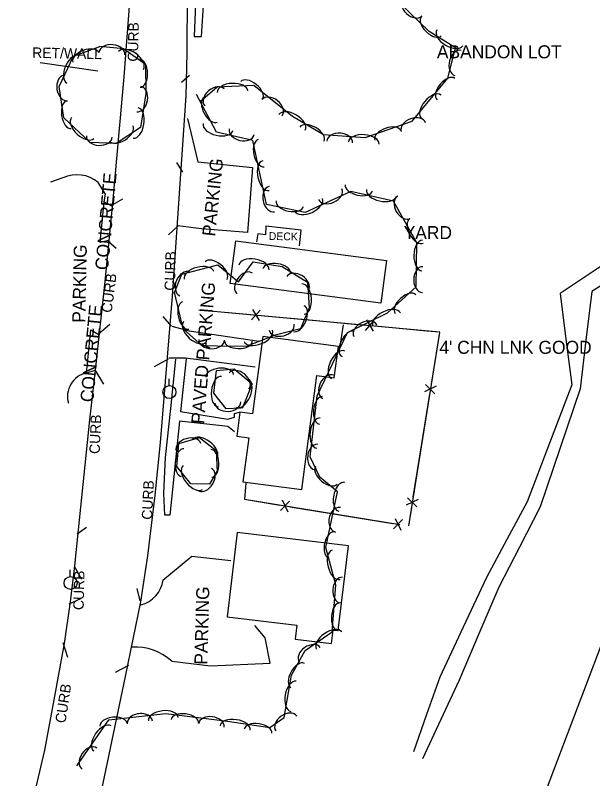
# Model space of a CAD drawing. Extents: x 978516 to 993312, y 1836504 to 1846212.
# Drawn here: x 992151.4 to 992373.2, y 1841889.2 to 1842182.6 of the extents above; entities that cross this region are included whole.
import ezdxf

# ---------------------------------------------------------------- set-up
doc = ezdxf.new("R2010")
doc.units = 0
for name, color, linetype in [('S_BUILDING', 7, 'Continuous'), ('S_CURB', 7, 'Continuous'), ('S_CURB_ANNOT', 7, 'Continuous'), ('S_DITCHLINE', 7, 'Continuous'), ('S_DRIVEWAY', 7, 'Continuous'), ('S_EDGE_PAVEMENT', 7, 'Continuous'), ('S_FENCE', 7, 'Continuous'), ('S_IRON_PIN_ANNOT', 7, 'Continuous'), ('S_LANDSCAPING', 7, 'Continuous'), ('S_MISC_STRUCTURES', 7, 'Continuous'), ('S_MISC_STRUCTURES_ANNOT', 7, 'Continuous'), ('S_PARKING', 7, 'Continuous'), ('S_PARKING_ANNOT', 7, 'Continuous'), ('S_SANITARY_SEWER', 7, 'Continuous'), ('S_SIDEWALK', 7, 'Continuous'), ('S_SURVEY_TEXT_ANNOT', 7, 'Continuous'), ('S_TREE', 7, 'Continuous'), ('S_UTILITY_POLE', 7, 'Continuous')]:
    doc.layers.add(name, color=color, linetype=linetype)

msp = doc.modelspace()

# ---------------------------------------------------------------- linework, layer by layer
at = {"layer": 'S_BUILDING'}
for points in [[(992236.08, 1842095.86), (992293.98, 1842088.31), (992291.84, 1842071.92), (992233.94, 1842079.47)], [(992261.45, 1842000.32), (992267.24, 1842044.1), (992273.9, 1842043.22), (992275.5, 1842055.34), (992246.41, 1842059.19), (992242.47, 1842029.39), (992237.64, 1842030.03), (992236.43, 1842020.88), (992241.02, 1842020.27), (992238.78, 1842003.31)], [(992236.63, 1841983.79), (992232.76, 1841951.49), (992259.51, 1841948.27), (992258.86, 1841942.87), (992272.82, 1841941.2), (992273.44, 1841946.36), (992275.39, 1841946.12), (992279.3, 1841978.67)]]:
    msp.add_lwpolyline(points, close=True, dxfattribs=at)
at = {"layer": 'S_CURB'}
for points in [[(992218.25, 1842159.45), (992215.19, 1842156.8)], [(992215.67, 1842122.26), (992213.37, 1842126.01)], [(992188.25, 1842109.5), (992192.68, 1842112.09)], [(992214.08, 1842101.84), (992210.2, 1842098.17)], [(992187.05, 1842095.8), (992190.16, 1842093.05)], [(992211.32, 1842063.15), (992208.17, 1842066.8)], [(992183.17, 1842060.03), (992187.67, 1842063.89)], [(992210.14, 1842050.46), (992204.68, 1842047.48)], [(992181.96, 1842046.37), (992185.27, 1842040.85)], [(992175.11, 1841983.33), (992178.77, 1841985.86)], [(992173.93, 1841970.88), (992176.84, 1841965.92)], [(992199.36, 1841957.61), (992198.21, 1841962.29)], [(992172.07, 1841956.38), (992176.51, 1841958.47)], [(992169.69, 1841941.56), (992171.39, 1841935.99)], [(992194.89, 1841932.67), (992189.78, 1841930.08)]]:
    msp.add_lwpolyline(points, dxfattribs=at)
at = {"layer": 'S_DITCHLINE'}
for points in [[(992378.53, 1842087.54), (992374.85, 1842085.11), (992360.61, 1842075.7), (992362.88, 1842058.13), (992365.15, 1842040.55), (992356.55, 1842018.1), (992347.95, 1841995.65), (992340.13, 1841981.09), (992332.31, 1841966.52), (992323.38, 1841947.41), (992314.45, 1841928.3), (992309.38, 1841913.92), (992304.3, 1841899.54)], [(992385.78, 1842084.7), (992372.8, 1842076.49), (992370.57, 1842057.77), (992368.34, 1842039.05), (992360.67, 1842016.38), (992353.01, 1841993.71), (992345.07, 1841978.24), (992337.13, 1841962.78), (992329.47, 1841944.91), (992321.81, 1841927.04), (992314.81, 1841911.94), (992307.81, 1841896.84)]]:
    msp.add_lwpolyline(points, dxfattribs=at)
at = {"layer": 'S_DRIVEWAY'}
for points in [[(992217.51, 1842142.86), (992221.54, 1842126.25), (992242.51, 1842124.12), (992240.53, 1842099.1), (992222.91, 1842100.55), (992213.85, 1842101.62)], [(992211.46, 1842063.17), (992218.13, 1842061.38), (992245.06, 1842057.41)], [(992210.31, 1842050.93), (992216.74, 1842050.99), (992243.45, 1842047.51)], [(992208.11, 1841965.54), (992219.18, 1841974.71), (992234.17, 1841973.03)], [(992211.46, 1841934.4), (992226.37, 1841932.6), (992249.24, 1841933.6), (992247.39, 1841943.38), (992243.34, 1841948.15)]]:
    msp.add_lwpolyline(points, dxfattribs=at)
for centre, major_axis, ratio, start_param, end_param in [((992197.33, 1841966.82), (-4.41, -10.13), 0.981413, 0.63206, 1.858182), ((992197.77, 1841919.01), (-11.68, 17.35), 0.983647, 4.959572, 5.753565)]:
    msp.add_ellipse(centre, major_axis=major_axis, ratio=ratio, start_param=start_param, end_param=end_param, dxfattribs=at)
at = {"layer": 'S_EDGE_PAVEMENT'}
for points in [[(992238.76, 1842585.67), (992235.23, 1842514.78), (992231.64, 1842437.19), (992229.81, 1842400.05), (992225.51, 1842315.41), (992223.9, 1842274.97), (992221.91, 1842272.11), (992221.37, 1842257.73), (992222.1, 1842252.34), (992219.14, 1842214.27), (992217.36, 1842190.85), (992217.23, 1842168.1), (992216.9, 1842151.57), (992211.64, 1842074.66), (992207.08, 1842018.41), (992205.02, 1841998.18), (992202.17, 1841974.9), (992199.47, 1841957.2), (992193.58, 1841928.46), (992176.9, 1841849.01), (992171.73, 1841826.23)], [(992151.37, 1841851.68), (992162.67, 1841900.26), (992166.31, 1841919.52), (992170.24, 1841941.23), (992172.54, 1841957.14), (992174.23, 1841971.04), (992175.68, 1841984.89), (992180.02, 1842027.13), (992182.24, 1842046.15), (992185.95, 1842080.23), (992188.8, 1842110.33), (992193.15, 1842158.95), (992195.85, 1842194.71), (992196.94, 1842211.22), (992198.7, 1842231.92), (992202.36, 1842282.55), (992204.73, 1842329.07), (992206.44, 1842362.29)]]:
    msp.add_lwpolyline(points, dxfattribs=at)
at = {"layer": 'S_FENCE'}
for p, q in [((992242.16, 1842065.5), (992245.39, 1842069.32)), ((992242.53, 1842069.58), (992245.01, 1842065.24)), ((992286.32, 1842065.55), (992288.8, 1842061.2)), ((992285.94, 1842061.47), (992289.17, 1842065.28)), ((992313.02, 1842040.01), (992308.52, 1842037.83)), ((992308.98, 1842040.66), (992312.57, 1842037.18)), ((992253.27, 1841992.28), (992256.75, 1841995.87)), ((992253.92, 1841996.33), (992256.09, 1841991.82)), ((992306.06, 1841996.56), (992301.57, 1841994.38)), ((992302.02, 1841997.21), (992305.61, 1841993.73)), ((992297.33, 1841989.26), (992299.5, 1841984.76)), ((992296.67, 1841985.22), (992300.15, 1841988.8))]:
    msp.add_line(p, q, dxfattribs=at)
for points in [[(992221.88, 1842069.43), (992241.78, 1842067.59)], [(992221.88, 1842069.43), (992314.49, 1842060.89)], [(992245.76, 1842067.23), (992265.67, 1842065.39)], [(992265.67, 1842065.39), (992285.57, 1842063.56)], [(992277.26, 1842063.63), (992276.09, 1842055.42)], [(992277.26, 1842063.63), (992276.09, 1842055.42)], [(992289.55, 1842063.19), (992309.45, 1842061.36)], [(992314.25, 1842060.65), (992302.36, 1841986.39)], [(992309.45, 1842061.36), (992314.49, 1842060.89)], [(992314.25, 1842060.65), (992311.09, 1842040.89)], [(992310.46, 1842036.94), (992307.29, 1842017.19)], [(992307.29, 1842017.19), (992304.13, 1841997.44)], [(992239.99, 1842002.77), (992239.41, 1841996.61), (992253.04, 1841994.4)], [(992239.99, 1842002.77), (992239.41, 1841996.61), (992299.14, 1841986.89)], [(992256.98, 1841993.75), (992276.71, 1841990.54)], [(992303.5, 1841993.49), (992302.36, 1841986.39)], [(992276.71, 1841990.54), (992296.44, 1841987.33)]]:
    msp.add_lwpolyline(points, dxfattribs=at)
at = {"layer": 'S_IRON_PIN_ANNOT'}
msp.add_lwpolyline([(992160.98, 1842164.46), (992183.1, 1842161.17)], dxfattribs=at)
at = {"layer": 'S_MISC_STRUCTURES'}
msp.add_lwpolyline([(992260.48, 1842093.98), (992261.24, 1842100.03), (992247.66, 1842101.55), (992247.42, 1842098.19), (992244.52, 1842098.57), (992244.07, 1842095.53)], dxfattribs=at)
at = {"layer": 'S_PARKING'}
for points in [[(992169.7, 1842120.06), (992164.9, 1842118.41)], [(992185.47, 1842110.95), (992186.06, 1842113.86), (992183.25, 1842118.33)], [(992187.14, 1842096.08), (992183.93, 1842095.31), (992185.47, 1842110.95), (992188.34, 1842109.35)], [(992181.99, 1842046.11), (992178.74, 1842045.12), (992180.41, 1842061.7), (992183.43, 1842059.93)]]:
    msp.add_lwpolyline(points, dxfattribs=at)
for centre, major_axis, ratio, start_param, end_param in [((992175.1, 1842108.78), (-12.56, -1.02), 0.991597, 3.929224, 5.074599), ((992180.61, 1842036.1), (-1.04, 9.15), 0.998, 0.091823, 1.743238)]:
    msp.add_ellipse(centre, major_axis=major_axis, ratio=ratio, start_param=start_param, end_param=end_param, dxfattribs=at)
at = {"layer": 'S_SANITARY_SEWER'}
msp.add_line((992383.47, 1841959.44), (992310.81, 1841767.42), dxfattribs=at)
at = {"layer": 'S_SIDEWALK'}
for points in [[(992221.89, 1842218.02), (992220.1, 1842174.46), (992222.86, 1842174.4), (992224.75, 1842202.24), (992252.67, 1842201.19), (992279.63, 1842199.2), (992299.31, 1842197.92), (992299.3, 1842205.14), (992274.15, 1842206.16), (992233.75, 1842208.28), (992225.29, 1842208.48), (992225.59, 1842217.47)], [(992235.61, 1842022.51), (992232.98, 1842024.56), (992214.46, 1842026.6), (992211.72, 1842000.41), (992210.75, 1841990.44), (992208.84, 1841990.55), (992208.47, 1841998.98), (992209.01, 1842012.68), (992211.06, 1842031.44), (992213.04, 1842050.5)], [(992217.03, 1842050.58), (992214.86, 1842030.34), (992233.05, 1842027.42), (992235.59, 1842028.1), (992235.62, 1842029.62), (992237.44, 1842030.08)]]:
    msp.add_lwpolyline(points, dxfattribs=at)
at = {"layer": 'S_TREE'}
for points in [[(992222.57, 1842149.53), (992228.87, 1842155.03), (992243.03, 1842155.73), (992257.87, 1842143.81), (992269.74, 1842136.75), (992285.77, 1842135.57), (992303.81, 1842141.94), (992317.52, 1842158.37), (992320.47, 1842170.06), (992310.3, 1842176.28), (992298.92, 1842187.33)], [(992183.82, 1842170.71), (992192.96, 1842169.87), (992201.37, 1842163.83), (992201.55, 1842152.48), (992199.49, 1842139.47), (992190.11, 1842133.35), (992180.15, 1842133.75), (992170.08, 1842143.12), (992168.24, 1842155.23), (992173.68, 1842166.85), (992183.8, 1842170.54)], [(992175.06, 1841894.23), (992187.28, 1841911.89), (992209.19, 1841914.35), (992232.87, 1841911.28), (992249.18, 1841908.96), (992254.63, 1841912.8), (992257.5, 1841929), (992262.68, 1841938.46), (992273.15, 1841945.71), (992274.5, 1841963.74), (992270.65, 1841978.06), (992275.08, 1841999.51), (992268.34, 1842005.14), (992264.67, 1842012.97), (992267.31, 1842036.38), (992279, 1842060.65), (992294.35, 1842068.19), (992305.37, 1842078.2), (992305.63, 1842095.11), (992296.62, 1842111.19), (992280.21, 1842114.83), (992262.68, 1842106.83), (992247.92, 1842109.83), (992242.65, 1842134.4), (992228.63, 1842137.6), (992220.99, 1842152.08)], [(992212.34, 1842075.68), (992215.39, 1842083.1), (992229.15, 1842086.65), (992237.14, 1842080.18), (992242.73, 1842087.85), (992253.92, 1842086.08), (992263.56, 1842079.99), (992264.27, 1842070.12), (992260.9, 1842062.05), (992251.15, 1842059.67), (992240, 1842055.25), (992228.99, 1842055.43), (992223.12, 1842055.55), (992215.85, 1842062.15), (992212.57, 1842076.22)], [(992238.08, 1842031.64), (992232.33, 1842031.35), (992227.69, 1842037.31), (992228.66, 1842046.06), (992235.41, 1842046.76), (992242.32, 1842040.92), (992238.49, 1842031.53)], [(992228.84, 1842007.29), (992226, 1842002.39), (992218.86, 1842002.53), (992213.45, 1842009.18), (992214.21, 1842018.01), (992222.08, 1842020.32), (992228.59, 1842015.38), (992228.94, 1842006.89)]]:
    msp.add_lwpolyline(points, dxfattribs=at)
for centre, major_axis, ratio, start_param, end_param in [((992303.96, 1842185.75), (3.55, -3.45), 0.685207, 3.141593, 6.283185), ((992311.17, 1842178.38), (3.83, -3.73), 0.540618, 3.141593, 6.283185), ((992318.25, 1842173.9), (5.01, -3.06), 0.549981, 3.141593, 6.283185), ((992188.54, 1842167.89), (-4.93, 0.45), 0.685311, 3.141593, 6.283185), ((992178.46, 1842166.34), (-5.02, -1.83), 0.540699, 3.141593, 6.283185), ((992195.81, 1842165.21), (-4.77, 3.42), 0.55008, 3.141593, 6.283185), ((992321.46, 1842164.27), (-1.21, -4.81), 0.685311, 3.141593, 6.283185), ((992173.67, 1842161.83), (-2.49, -5.31), 0.55008, 3.141593, 6.283185), ((992199.3, 1842160.24), (-0.09, 5.35), 0.540699, 3.141593, 6.283185), ((992170.74, 1842154.62), (0.75, -4.9), 0.685311, 3.141593, 6.283185), ((992316.83, 1842154.23), (-3.43, -4.1), 0.540682, 3.141593, 6.283185), ((992234.82, 1842153.2), (-5.86, -0.29), 0.549984, 3.141593, 6.283185), ((992242.12, 1842153.74), (-4.17, 3.35), 0.54061, 3.141593, 6.283185), ((992198.8, 1842150.38), (0.77, 4.89), 0.685311, 3.141593, 6.283185), ((992227.87, 1842151), (-3.73, -3.26), 0.685271, 3.141593, 6.283185), ((992226.44, 1842146.29), (2.5, -4.73), 0.539946, 3.141593, 6.283185), ((992249.99, 1842147.09), (-3.86, 3.1), 0.685198, 3.141593, 6.283185), ((992311.15, 1842147.43), (-3.76, -4.51), 0.550062, 3.141593, 6.283185), ((992172.03, 1842144.4), (0.8, -5.29), 0.540699, 3.141593, 6.283185), ((992197.61, 1842141.19), (0.92, 5.8), 0.55008, 3.141593, 6.283185), ((992257.7, 1842141.44), (-5.04, 3), 0.54998, 3.141593, 6.283185), ((992177.31, 1842139.29), (4.3, -4), 0.55008, 3.141593, 6.283185), ((992304.28, 1842139.58), (-4.67, -1.65), 0.685222, 3.141593, 6.283185), ((992192.08, 1842137.17), (4.48, 2.92), 0.540699, 3.141593, 6.283185), ((992229.27, 1842139.63), (5.72, -1.31), 0.549398, 3.141593, 6.283185), ((992238.35, 1842137.82), (4.83, -1.1), 0.684462, 3.141593, 6.283185), ((992265.32, 1842136.91), (-4.6, 2.73), 0.540601, 3.141593, 6.283185), ((992294.47, 1842136.4), (-5.04, -1.78), 0.54063, 3.141593, 6.283185), ((992183.65, 1842135.99), (4.95, -0.2), 0.685311, 3.141593, 6.283185), ((992275.98, 1842133.9), (-4.94, 0.36), 0.685183, 3.141593, 6.283185), ((992285.23, 1842133.48), (-5.85, 0.43), 0.549977, 3.141593, 6.283185), ((992245.84, 1842129.62), (1.12, -5.23), 0.540143, 3.141593, 6.283185), ((992247.7, 1842120.95), (1.23, -5.74), 0.549514, 3.141593, 6.283185), ((992249.9, 1842111.95), (1.04, -4.85), 0.684606, 3.141593, 6.283185), ((992272.35, 1842113.86), (4.51, 2.06), 0.685125, 3.141593, 6.283185), ((992283.35, 1842116.31), (5.22, -1.16), 0.540034, 3.141593, 6.283185), ((992292.01, 1842114.39), (5.73, -1.27), 0.549403, 3.141593, 6.283185), ((992300.68, 1842108.81), (2.42, -4.32), 0.684338, 3.141593, 6.283185), ((992256.82, 1842110.18), (5.24, -1.07), 0.540047, 3.141593, 6.283185), ((992264.03, 1842109.78), (5.34, 2.44), 0.549931, 3.141593, 6.283185), ((992305.49, 1842099.7), (2.61, -4.66), 0.539932, 3.141593, 6.283185), ((992307.68, 1842090.28), (-0.09, -5.87), 0.549711, 3.141593, 6.283185), ((992228.48, 1842084.47), (-4.15, 3.37), 0.540699, 3.141593, 6.283185), ((992243.03, 1842085.65), (-5.8, 0.91), 0.55008, 3.141593, 6.283185), ((992221.92, 1842082.6), (-5.68, -1.47), 0.55008, 3.141593, 6.283185), ((992251.79, 1842084.27), (-5.28, 0.83), 0.540699, 3.141593, 6.283185), ((992307.8, 1842081.02), (-0.08, -4.95), 0.684851, 3.141593, 6.283185), ((992216.43, 1842079.36), (-1.89, -4.58), 0.685311, 3.141593, 6.283185), ((992239.58, 1842079.48), (-2.92, -4), 0.685311, 3.141593, 6.283185), ((992259.82, 1842079.54), (-4.19, 2.65), 0.685311, 3.141593, 6.283185), ((992261.9, 1842073.52), (-0.42, 5.85), 0.55008, 3.141593, 6.283185), ((992301.28, 1842071.62), (-3.96, -3.59), 0.540688, 3.141593, 6.283185), ((992216.85, 1842067.21), (1.22, -5.21), 0.540699, 3.141593, 6.283185), ((992260.27, 1842066.04), (2.06, 4.93), 0.540699, 3.141593, 6.283185), ((992294, 1842065.66), (-5.27, -2.59), 0.549949, 3.141593, 6.283185), ((992285.81, 1842061.34), (-4.45, -2.18), 0.685148, 3.141593, 6.283185), ((992220.37, 1842060.91), (4.34, -3.95), 0.55008, 3.141593, 6.283185), ((992253.66, 1842062.73), (4.81, 1.18), 0.685311, 3.141593, 6.283185), ((992244.71, 1842059.4), (5.46, 2.16), 0.55008, 3.141593, 6.283185), ((992279.22, 1842056.23), (-2.32, -4.82), 0.540637, 3.141593, 6.283185), ((992226.78, 1842057.86), (4.95, -0.1), 0.685311, 3.141593, 6.283185), ((992237.07, 1842057.42), (5.35, -0.09), 0.540699, 3.141593, 6.283185), ((992275.37, 1842048.24), (-2.55, -5.29), 0.550017, 3.141593, 6.283185), ((992229.85, 1842044.05), (-5.32, -0.56), 0.540699, 3.141593, 6.283185), ((992237.3, 1842042.05), (-3.78, 3.2), 0.685311, 3.141593, 6.283185), ((992271.59, 1842039.79), (-2.15, -4.46), 0.685232, 3.141593, 6.283185), ((992229.9, 1842037.98), (-0.64, -5.83), 0.55008, 3.141593, 6.283185), ((992238.58, 1842037.37), (2.22, 5.43), 0.55008, 3.141593, 6.283185), ((992268.82, 1842030.81), (-0.59, -5.3), 0.54216, 3.139607, 6.2812), ((992233, 1842033.77), (4.95, 0.25), 0.685311, 3.141593, 6.283185), ((992267.83, 1842022.03), (-0.65, -5.81), 0.551566, 3.139543, 6.281135), ((992217.91, 1842016.61), (-4.75, -1.4), 0.685311, 3.141593, 6.283185), ((992224.15, 1842016.09), (-4.68, 3.55), 0.55008, 3.141593, 6.283185), ((992215.71, 1842010.7), (-0.46, -5.33), 0.540699, 3.141593, 6.283185), ((992226.67, 1842010.39), (-0.22, 5.34), 0.540699, 3.141593, 6.283185), ((992267.05, 1842012.83), (-0.54, -4.91), 0.68716, 3.138226, 6.279819), ((992219.61, 1842004.97), (3.71, -4.55), 0.55008, 3.141593, 6.283185), ((992224.29, 1842004.19), (2.48, 4.29), 0.685311, 3.141593, 6.283185), ((992270.87, 1842005.79), (4.1, -3.43), 0.539836, 3.141593, 6.283185), ((992276.84, 1841997.54), (-1.13, -5.57), 0.567858, 3.135632, 6.277225), ((992275.28, 1841988.7), (-0.94, -4.71), 0.707441, 3.131521, 6.273114), ((992273.01, 1841978.99), (-1.03, -5.07), 0.558175, 3.135827, 6.27742), ((992274.62, 1841971.44), (1.52, -5.67), 0.549472, 3.141593, 6.283185), ((992276.73, 1841961.71), (-0.37, -4.94), 0.684915, 3.141593, 6.283185), ((992275.7, 1841951.46), (-0.4, -5.33), 0.540387, 3.141593, 6.283185), ((992271.93, 1841942.29), (-4.82, -3.34), 0.550027, 3.141593, 6.283185), ((992264.47, 1841936.8), (-4.07, -2.82), 0.685246, 3.141593, 6.283185), ((992259.84, 1841928.87), (-2.57, -4.69), 0.540659, 3.141593, 6.283185), ((992258.22, 1841920.89), (-1.02, -5.78), 0.549844, 3.141593, 6.283185), ((992189.11, 1841909.96), (-5.23, -0.57), 0.548705, 3.14686, 6.288453), ((992199.22, 1841910.84), (-4.85, -0.52), 0.695442, 3.150629, 6.292222), ((992208.25, 1841912.11), (-5.74, -0.63), 0.558224, 3.147034, 6.288626), ((992216.5, 1841911.27), (-5.29, 0.69), 0.54083, 3.143458, 6.28505), ((992226.67, 1841909.69), (-4.91, 0.65), 0.685475, 3.144748, 6.28634), ((992255.46, 1841910.47), (-4.05, -2.85), 0.68525, 3.141593, 6.283185), ((992184.89, 1841904.71), (-3.34, -4.82), 0.550068, 3.141593, 6.283185), ((992235.84, 1841908.72), (-5.81, 0.83), 0.549463, 3.141593, 6.283185), ((992244.62, 1841907.47), (-5.29, 0.75), 0.540093, 3.141593, 6.283185), ((992179.84, 1841896.95), (-2.82, -4.07), 0.685297, 3.141593, 6.283185)]:
    msp.add_ellipse(centre, major_axis=major_axis, ratio=ratio, start_param=start_param, end_param=end_param, dxfattribs=at)
at = {"layer": 'S_UTILITY_POLE'}
for p, q in [((992210.44, 1842040.34), (992210.44, 1842042.82)), ((992172.46, 1841966.95), (992172.46, 1841969.43))]:
    msp.add_line(p, q, dxfattribs=at)
for centre in [(992210.58, 1842037.82), (992172.6, 1841964.43)]:
    msp.add_circle(centre, 2.5, dxfattribs=at)

# ---------------------------------------------------------------- texts
at = {"layer": 'S_CURB_ANNOT'}
for rotation, p in [(88.8373, (992198.53, 1842164.73)), (88.4724, (992212.68, 1842076.72)), (82.7648, (992188.39, 1842068.1)), (87.6938, (992183.79, 1842013.95)), (87.3558, (992203.93, 1841988.68)), (88.6571, (992177.63, 1841954.01)), (81.4588, (992170.64, 1841910.39))]:
    msp.add_text('CURB', height=4, rotation=rotation, dxfattribs=at).set_placement(p)
at = {"layer": 'S_LANDSCAPING'}
msp.add_text('RET/WALL', height=4, rotation=358.8373, dxfattribs=at).set_placement((992157.84, 1842166.24))
at = {"layer": 'S_MISC_STRUCTURES_ANNOT'}
msp.add_text('DECK', height=3, rotation=358.8373, dxfattribs=at).set_placement((992248.72, 1842096.26))
at = {"layer": 'S_PARKING_ANNOT'}
for s, height, rotation, p in [('PARKING', 5, 83.9551, (992228.12, 1842097.43)), ('CONCRETE', 5, 84.8892, (992186.99, 1842084.5)), ('PARKING', 5, 88.8373, (992178.26, 1842064.37)), ('PAVED PARKING', 5.0005, 85.4988, (992223.92, 1842025.39)), ('CONCRETE', 5, 84.6306, (992181.29, 1842033.73)), ('PARKING', 5, 88.4967, (992225.15, 1841932.98))]:
    msp.add_text(s, height=height, rotation=rotation, dxfattribs=at).set_placement(p)
at = {"layer": 'S_SURVEY_TEXT_ANNOT'}
for s, p in [('ABANDON LOT', (992313.31, 1842166.04)), ('YARD', (992300.54, 1842096.57)), ("4' CHN LNK GOOD", (992314.26, 1842052.49))]:
    msp.add_text(s, height=5, dxfattribs=at).set_placement(p)

doc.saveas('drawing.dxf')
